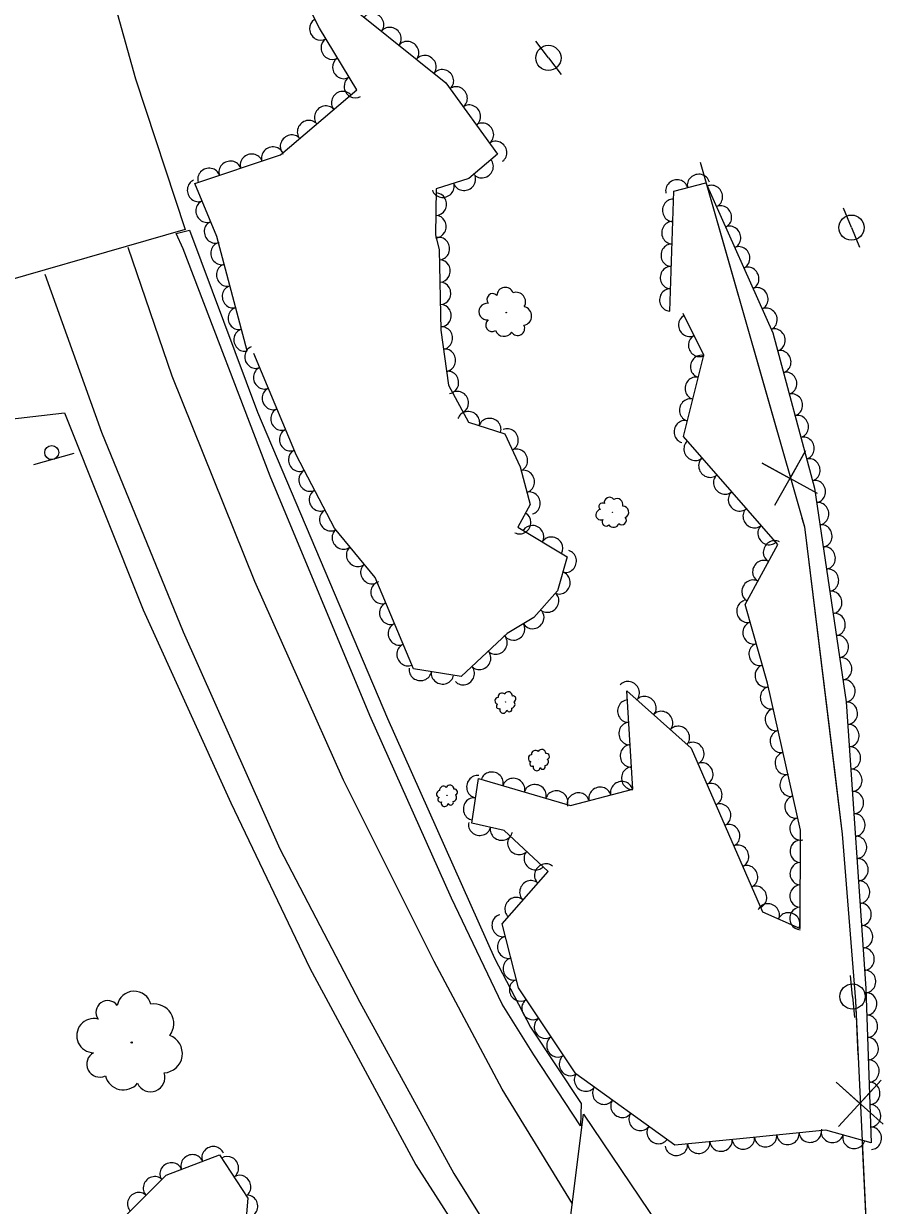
# Model space of a CAD drawing. Extents: x 1722896 to 1754269, y 648279 to 666297.
# Drawn here: x 1740353.2 to 1740507.9, y 650780.4 to 650991.4 of the extents above; entities that cross this region are included whole.
import ezdxf

# ---------------------------------------------------------------- set-up
doc = ezdxf.new("R2010")
doc.units = 0
for name, color, linetype in [('DESIGN - CENTERLINE - Proposed', 7, 'Continuous'), ('DESIGN - CENTERLINE - Proposed Text', 7, 'Continuous'), ('DESIGN - PUBLIC HEARING - Shapes', 7, 'Continuous'), ('DESIGN - SCRATCH - User 1', 7, 'Continuous'), ('SURVEY - CENTERLINE - Preliminary Text', 7, 'Continuous'), ('SURVEY - DTM - Breaklines', 7, 'Continuous'), ('SURVEY - VEGETATION - Features with Text', 7, 'Continuous')]:
    doc.layers.add(name, color=color, linetype=linetype)

msp = doc.modelspace()

# ---------------------------------------------------------------- linework, layer by layer
at = {"layer": 'DESIGN - CENTERLINE - Proposed'}
for points in [[(1740283.96, 651081.72), (1740342.8, 651099.73), (1740347.1, 651079.89), (1740359.29, 651031.28), (1740373.18, 650981.55), (1740382.03, 650954.63), (1740296.86, 650930.12), (1740294.78, 650954.4), (1740288.89, 651022.95), (1740284.47, 651072.33), (1740283.96, 651081.72)], [(1740447.5, 650751.55), (1740453.15, 650796.69), (1740476.44, 650762.11), (1740498.23, 650732.26), (1740516.6, 650709.93), (1740540.15, 650683.97), (1740567.32, 650655.97), (1740597.44, 650629.58), (1740637.98, 650597.76), (1740640.15, 650557.7), (1740607.62, 650581.09), (1740580.94, 650602.11), (1740557.37, 650622.47), (1740538.34, 650639.93), (1740508.51, 650671.05), (1740487.82, 650695.39), (1740470.23, 650716.69), (1740449.26, 650746.05), (1740446.06, 650751.07), (1740447.5, 650751.55)]]:
    msp.add_lwpolyline(points, dxfattribs=at)
at = {"layer": 'DESIGN - CENTERLINE - Proposed Text'}
for points in [[(1740473.97, 650966.66), (1740492.55, 650901.58), (1740499.29, 650846.71), (1740501.65, 650816.94), (1740504.28, 650761.85), (1740505.08, 650723.94)], [(1740473.97, 650966.66), (1740487.7, 650918.58)], [(1740494.91, 650907.53), (1740485.04, 650912.93), (1740489.99, 650910.19), (1740492.74, 650915.13), (1740487.21, 650905.34)], [(1740492.12, 650903.1), (1740492.55, 650901.58), (1740498.02, 650857.09)], [(1740498.02, 650857.09), (1740499.29, 650846.71), (1740501.65, 650816.94), (1740502.11, 650807.28)], [(1740506.61, 650794.88), (1740498.24, 650802.39), (1740502.43, 650798.58), (1740506.24, 650802.77), (1740498.62, 650794.49)], [(1740502.88, 650791.19), (1740504.28, 650761.85), (1740504.64, 650744.83)]]:
    msp.add_lwpolyline(points, dxfattribs=at)
at = {"layer": 'DESIGN - PUBLIC HEARING - Shapes'}
msp.add_line((1740362.17, 650914.63), (1740354.93, 650912.65), dxfattribs=at)
msp.add_circle((1740358.2, 650914.82), 1.25, dxfattribs=at)
at = {"layer": 'DESIGN - SCRATCH - User 1'}
msp.add_lwpolyline([(1740380.4, 650953.92), (1740382.78, 650954.55), (1740394.91, 650922.04), (1740418.15, 650867.34), (1740437.21, 650824.53), (1740443.67, 650812.24), (1740452.71, 650798.62), (1740452.61, 650794.6), (1740444.27, 650807.28), (1740438.59, 650816.33), (1740429.58, 650835.27), (1740415, 650867.88), (1740397.19, 650910.61), (1740381.66, 650951.21), (1740380.4, 650953.92)], dxfattribs=at)
at = {"layer": 'SURVEY - CENTERLINE - Preliminary Text'}
for points in [[(1740451.15, 650780.7), (1740438.63, 650801.15), (1740426.46, 650823.97), (1740410.27, 650856.31), (1740394.48, 650891.78), (1740379.71, 650928.47), (1740371.87, 650951.42)], [(1740356.95, 650946.68), (1740367.08, 650918.48), (1740381.65, 650882.82), (1740398.9, 650844.08), (1740413.22, 650816.69), (1740429.97, 650786.1), (1740445.61, 650760.99), (1740448.2, 650757.14)], [(1740299.84, 650270.34), (1740312.3, 650324.19), (1740319.1, 650359.72), (1740325.52, 650395.49), (1740330.24, 650433.78), (1740336.09, 650478.48), (1740340.04, 650514.14), (1740342.95, 650564.4), (1740344.82, 650605.52), (1740345.57, 650646.07), (1740344.56, 650684.46), (1740342.74, 650716.66), (1740340.41, 650753.89), (1740337.28, 650789.33), (1740334.44, 650827.4), (1740329.96, 650873.86), (1740326.05, 650917.95), (1740360.46, 650921.91), (1740374.51, 650886.74), (1740390.19, 650852.3), (1740404.26, 650822.75), (1740423.19, 650787.63), (1740435.22, 650768.89), (1740447.55, 650751.91)]]:
    msp.add_lwpolyline(points, dxfattribs=at)
at = {"layer": 'SURVEY - DTM - Breaklines'}
for p, q in [((1740446.86, 650985.28), (1740444.59, 650988.26)), ((1740446.86, 650985.28), (1740449.13, 650982.29)), ((1740500.96, 650954.98), (1740499.55, 650958.45)), ((1740500.96, 650954.98), (1740502.37, 650951.5)), ((1740501.15, 650817.7), (1740500.8, 650821.43)), ((1740501.15, 650817.7), (1740501.49, 650813.97))]:
    msp.add_line(p, q, dxfattribs=at)
for centre in [(1740446.86, 650985.28), (1740500.96, 650954.98), (1740501.15, 650817.7)]:
    msp.add_circle(centre, 2.25, dxfattribs=at)
at = {"layer": 'SURVEY - VEGETATION - Features with Text'}
for points in [[(1740407.81, 650997.53), (1740428.56, 650980.83), (1740437.78, 650968.08), (1740432.65, 650963.74), (1740426.83, 650961.88), (1740426.72, 650953.66), (1740427.39, 650951.06), (1740427.68, 650936.7), (1740429.03, 650926.83), (1740432.6, 650920.26), (1740439.09, 650918.18), (1740441.8, 650912.26), (1740443.58, 650905.55), (1740441.39, 650901.47), (1740450.2, 650896.21), (1740448.48, 650890.15), (1740444.23, 650885.34), (1740439.5, 650882.53), (1740431.26, 650874.84), (1740422.77, 650876.18), (1740415.95, 650892.5), (1740408.68, 650901.34), (1740401.91, 650914.29), (1740394.26, 650932.52)], [(1740393.12, 650932.96), (1740387.66, 650953.37), (1740383.77, 650962.88), (1740399.02, 650967.95), (1740412.64, 650979.56), (1740406, 650990.61), (1740403.71, 650995.19)], [(1740468.52, 650940.07), (1740469.22, 650961.47), (1740474.98, 650962.97), (1740486.9, 650936.17), (1740494.35, 650908.45), (1740500.01, 650870.34), (1740503.51, 650819.11), (1740504.47, 650791.6), (1740496.37, 650793.83), (1740481.03, 650792.26), (1740469.44, 650791.15), (1740451.78, 650803.9), (1740441.51, 650819.25), (1740438.59, 650830.68), (1740446.81, 650840.03), (1740438.97, 650847.36), (1740433.18, 650848.67), (1740434.36, 650856.6), (1740450.83, 650851.82), (1740461.9, 650854.72), (1740460.88, 650872.26), (1740472.35, 650862.04), (1740485.06, 650832.83), (1740491.82, 650829.86), (1740491.88, 650847.39), (1740485.98, 650873.63), (1740482, 650887.71), (1740487.83, 650898.39), (1740479.67, 650907.72), (1740470.95, 650917.66), (1740474.61, 650932.18), (1740470.92, 650939.62)], [(1740388.88, 650716.42), (1740376.91, 650720.48), (1740372.17, 650742.22), (1740364.85, 650771.99), (1740378.66, 650785.8), (1740388.15, 650789.46), (1740393.22, 650781.7), (1740392.31, 650771.16), (1740394.52, 650764.11), (1740399.36, 650756.34), (1740404.92, 650735.38), (1740408.29, 650720.91), (1740401.15, 650715.89), (1740388.75, 650717.41)]]:
    msp.add_lwpolyline(points, dxfattribs=at)
for centre, radius in [((1740439.33, 650939.81), 0.0525), ((1740458.33, 650904.12), 0.0327), ((1740439.19, 650870.27), 0.022), ((1740445.15, 650860.01), 0.022), ((1740428.76, 650853.62), 0.022), ((1740372.48, 650809.49), 0.107)]:
    msp.add_circle(centre, radius, dxfattribs=at)
for centre, radius, start, end in [((1740439.16, 650942.81), 1.5, 21.0662, 177.8551), ((1740436.9, 650942.16), 1.03, 43.1824, 221.928), ((1740441.08, 650941.72), 1.71, 330.1189, 107.6432), ((1740435.96, 650939.98), 1.5, 83.203, 276.6227), ((1740442.17, 650939.21), 1.7, 281.0148, 76.8533), ((1740436.8, 650937.57), 1.14, 125.8217, 303.1409), ((1740438.93, 650937.19), 1.62, 201.1088, 327.9544), ((1740441.37, 650936.99), 1.26, 211.2677, 26.2679), ((1740457.77, 650905.9), 0.937, 35.0832, 191.8722), ((1740459.1, 650905.54), 1.07, 344.136, 121.6602), ((1740456.26, 650903.71), 0.935, 97.2201, 290.6398), ((1740456.51, 650905.17), 0.643, 57.1994, 235.945), ((1740460.14, 650904.18), 1.06, 295.0318, 90.8703), ((1740457.14, 650902.38), 0.711, 139.8388, 317.1579), ((1740458.48, 650902.47), 1.01, 215.1258, 341.9715), ((1740459.99, 650902.72), 0.782, 225.2847, 40.285), ((1740437.95, 650870.49), 0.631, 97.7815, 254.5704), ((1740438.58, 650871.17), 0.719, 46.8342, 184.3584), ((1740439.71, 650871.38), 0.714, 357.73, 153.5685), ((1740440.22, 650869.86), 0.679, 277.824, 44.6697), ((1740440.54, 650870.84), 0.527, 287.9829, 102.9832), ((1740438, 650869.51), 0.433, 119.8976, 298.6433), ((1740438.8, 650868.91), 0.629, 159.9183, 353.338), ((1740439.87, 650869.02), 0.479, 202.537, 19.8561), ((1740443.91, 650860.23), 0.631, 97.7815, 254.5704), ((1740444.54, 650860.91), 0.719, 46.8342, 184.3584), ((1740445.67, 650861.12), 0.714, 357.73, 153.5685), ((1740446.19, 650859.6), 0.679, 277.824, 44.6697), ((1740446.51, 650860.57), 0.527, 287.9829, 102.9832), ((1740443.96, 650859.25), 0.433, 119.8976, 298.6433), ((1740444.76, 650858.65), 0.629, 159.9183, 353.338), ((1740445.83, 650858.76), 0.479, 202.537, 19.8561), ((1740427.51, 650853.84), 0.631, 97.7815, 254.5704), ((1740428.14, 650854.52), 0.719, 46.8342, 184.3584), ((1740429.28, 650854.72), 0.714, 357.73, 153.5685), ((1740429.79, 650853.2), 0.679, 277.824, 44.6697), ((1740430.11, 650854.18), 0.527, 287.9829, 102.9832), ((1740427.56, 650852.85), 0.433, 119.8976, 298.6433), ((1740428.36, 650852.26), 0.629, 159.9183, 353.338), ((1740429.43, 650852.37), 0.479, 202.537, 19.8561), ((1740372.93, 650815.59), 3.06, 13.5863, 170.3752), ((1740368.2, 650814.87), 2.1, 35.7024, 214.4481), ((1740376.51, 650812.88), 3.49, 322.639, 100.1632), ((1740365.72, 650810.72), 3.05, 75.7231, 269.1428), ((1740378.06, 650807.52), 3.46, 273.5348, 69.3733), ((1740366.78, 650805.63), 2.32, 118.3418, 295.6609), ((1740370.98, 650804.31), 3.29, 193.6288, 320.4745), ((1740375.86, 650803.24), 2.55, 203.7877, 18.788)]:
    msp.add_arc(centre, radius, start, end, dxfattribs=at)
for centre, major_axis in [((1740415.53, 650991.31), (1.56, -1.25)), ((1740406.13, 650990.4), (-1.03, 1.71)), ((1740418.65, 650988.81), (1.56, -1.25)), ((1740408.19, 650986.97), (-1.03, 1.71)), ((1740421.77, 650986.3), (1.56, -1.25)), ((1740410.24, 650983.54), (-1.03, 1.71)), ((1740424.88, 650983.79), (1.56, -1.25)), ((1740428, 650981.28), (1.56, -1.25)), ((1740412.3, 650980.11), (-1.03, 1.71)), ((1740430.48, 650978.17), (1.17, -1.62)), ((1740410.08, 650977.38), (1.52, 1.3)), ((1740407.04, 650974.79), (1.52, 1.3)), ((1740432.83, 650974.93), (1.17, -1.62)), ((1740403.99, 650972.19), (1.52, 1.3)), ((1740435.17, 650971.69), (1.17, -1.62)), ((1740400.95, 650969.6), (1.52, 1.3)), ((1740397.63, 650967.49), (1.9, 0.63)), ((1740437.52, 650968.45), (1.17, -1.62)), ((1740393.84, 650966.23), (1.9, 0.63)), ((1740386.25, 650963.7), (1.9, 0.63)), ((1740390.04, 650964.96), (1.9, 0.63)), ((1740435.08, 650965.79), (-1.53, -1.29)), ((1740384.3, 650961.59), (-0.76, 1.85)), ((1740431.87, 650963.49), (-1.9, -0.61)), ((1740469.78, 650961.62), (1.94, 0.5)), ((1740473.65, 650962.62), (1.94, 0.5)), ((1740428.06, 650962.27), (-1.9, -0.61)), ((1740426.8, 650959.17), (-0.03, -2)), ((1740476.05, 650960.56), (0.81, -1.83)), ((1740385.82, 650957.89), (-0.76, 1.85)), ((1740469.1, 650958.06), (0.07, 2)), ((1740477.67, 650956.91), (0.81, -1.83)), ((1740426.74, 650955.17), (-0.03, -2)), ((1740387.33, 650954.18), (-0.76, 1.85)), ((1740468.97, 650954.06), (0.07, 2)), ((1740479.3, 650953.25), (0.81, -1.83)), ((1740427.34, 650951.25), (0.5, -1.94)), ((1740388.47, 650950.35), (-0.52, 1.93)), ((1740468.84, 650950.06), (0.07, 2)), ((1740480.92, 650949.6), (0.81, -1.83)), ((1740389.5, 650946.49), (-0.52, 1.93)), ((1740427.46, 650947.25), (0.04, -2)), ((1740468.71, 650946.06), (0.07, 2)), ((1740482.55, 650945.94), (0.81, -1.83)), ((1740390.53, 650942.63), (-0.52, 1.93)), ((1740427.55, 650943.25), (0.04, -2)), ((1740484.18, 650942.29), (0.81, -1.83)), ((1740468.58, 650942.07), (0.07, 2)), ((1740391.57, 650938.76), (-0.52, 1.93)), ((1740427.63, 650939.25), (0.04, -2)), ((1740485.8, 650938.63), (0.81, -1.83)), ((1740471.97, 650937.51), (-0.89, 1.79)), ((1740392.6, 650934.9), (-0.52, 1.93)), ((1740427.88, 650935.27), (0.27, -1.98)), ((1740487.24, 650934.91), (0.52, -1.93)), ((1740394.55, 650931.83), (-0.77, 1.84)), ((1740473.75, 650933.92), (-0.89, 1.79)), ((1740428.42, 650931.3), (0.27, -1.98)), ((1740474.11, 650930.19), (0.49, 1.94)), ((1740488.28, 650931.05), (0.52, -1.93)), ((1740396.1, 650928.14), (-0.77, 1.84)), ((1740428.96, 650927.34), (0.27, -1.98)), ((1740473.13, 650926.31), (0.49, 1.94)), ((1740489.31, 650927.19), (0.52, -1.93)), ((1740397.65, 650924.45), (-0.77, 1.84)), ((1740430.7, 650923.77), (0.96, -1.76)), ((1740490.35, 650923.32), (0.52, -1.93)), ((1740472.15, 650922.43), (0.49, 1.94)), ((1740399.19, 650920.77), (-0.77, 1.84)), ((1740432.61, 650920.26), (1.9, -0.61)), ((1740436.42, 650919.04), (1.9, -0.61)), ((1740491.39, 650919.46), (0.52, -1.93)), ((1740400.74, 650917.08), (-0.77, 1.84)), ((1740439.59, 650917.1), (0.83, -1.82)), ((1740471.17, 650918.56), (0.49, 1.94)), ((1740472.97, 650915.35), (-1.32, 1.5)), ((1740492.43, 650915.6), (0.52, -1.93)), ((1740402.36, 650913.42), (-0.93, 1.77)), ((1740441.25, 650913.46), (0.83, -1.82)), ((1740475.61, 650912.34), (-1.32, 1.5)), ((1740493.47, 650911.73), (0.52, -1.93)), ((1740404.22, 650909.88), (-0.93, 1.77)), ((1740442.49, 650909.67), (0.51, -1.93)), ((1740478.25, 650909.33), (-1.32, 1.5)), ((1740494.44, 650907.86), (0.29, -1.98)), ((1740406.07, 650906.33), (-0.93, 1.77)), ((1740443.52, 650905.8), (0.51, -1.93)), ((1740480.89, 650906.32), (-1.32, 1.5)), ((1740407.92, 650902.79), (-0.93, 1.77)), ((1740483.52, 650903.32), (-1.32, 1.5)), ((1740495.03, 650903.9), (0.29, -1.98)), ((1740441.82, 650902.26), (-0.95, -1.76)), ((1740444.06, 650899.88), (1.72, -1.03)), ((1740495.61, 650899.94), (0.29, -1.98)), ((1740410.18, 650899.51), (-1.27, 1.54)), ((1740447.49, 650897.82), (1.72, -1.03)), ((1740486.16, 650900.31), (-1.32, 1.5)), ((1740412.72, 650896.42), (-1.27, 1.54)), ((1740487.13, 650897.11), (0.96, 1.76)), ((1740496.2, 650895.99), (0.29, -1.98)), ((1740449.97, 650895.39), (-0.55, -1.92)), ((1740485.22, 650893.6), (0.96, 1.76)), ((1740415.26, 650893.33), (-1.27, 1.54)), ((1740496.79, 650892.03), (0.29, -1.98)), ((1740417.07, 650889.81), (-0.77, 1.85)), ((1740448.87, 650891.55), (-0.55, -1.92)), ((1740483.3, 650890.09), (0.96, 1.76)), ((1740446.79, 650888.24), (-1.32, -1.5)), ((1740497.38, 650888.07), (0.29, -1.98)), ((1740418.62, 650886.11), (-0.77, 1.85)), ((1740482.35, 650886.47), (-0.54, 1.92)), ((1740444.11, 650885.27), (-1.72, -1.02)), ((1740497.97, 650884.12), (0.29, -1.98)), ((1740420.16, 650882.42), (-0.77, 1.85)), ((1740440.67, 650883.23), (-1.72, -1.02)), ((1740483.44, 650882.62), (-0.54, 1.92)), ((1740437.57, 650880.74), (-1.46, -1.36)), ((1740498.55, 650880.16), (0.29, -1.98)), ((1740421.7, 650878.73), (-0.77, 1.85)), ((1740434.65, 650878.01), (-1.46, -1.36)), ((1740484.53, 650878.77), (-0.54, 1.92)), ((1740485.62, 650874.93), (-0.54, 1.92)), ((1740499.14, 650876.2), (0.29, -1.98)), ((1740423.99, 650875.99), (-1.98, 0.31)), ((1740427.94, 650875.37), (-1.98, 0.31)), ((1740431.73, 650875.28), (-1.46, -1.36)), ((1740461.16, 650872.01), (1.49, -1.33)), ((1740486.57, 650871.04), (-0.44, 1.95)), ((1740499.73, 650872.25), (0.29, -1.98)), ((1740461.09, 650868.65), (-0.12, 2)), ((1740464.15, 650869.35), (1.49, -1.33)), ((1740500.15, 650868.27), (0.14, -2)), ((1740467.13, 650866.69), (1.49, -1.33)), ((1740487.44, 650867.14), (-0.44, 1.95)), ((1740461.32, 650864.65), (-0.12, 2)), ((1740470.12, 650864.03), (1.49, -1.33)), ((1740500.43, 650864.28), (0.14, -2)), ((1740488.32, 650863.24), (-0.44, 1.95)), ((1740461.56, 650860.66), (-0.12, 2)), ((1740472.75, 650861.11), (0.8, -1.83)), ((1740500.7, 650860.29), (0.14, -2)), ((1740489.2, 650859.33), (-0.44, 1.95)), ((1740436.81, 650855.89), (1.92, -0.56)), ((1740461.79, 650856.67), (-0.12, 2)), ((1740474.35, 650857.45), (0.8, -1.83)), ((1740500.97, 650856.3), (0.14, -2)), ((1740434.15, 650855.16), (0.3, 1.98)), ((1740440.65, 650854.77), (1.92, -0.56)), ((1740444.49, 650853.66), (1.92, -0.56)), ((1740459.92, 650854.2), (1.93, 0.51)), ((1740475.95, 650853.78), (0.8, -1.83)), ((1740490.07, 650855.43), (-0.44, 1.95)), ((1740448.33, 650852.54), (1.92, -0.56)), ((1740452.18, 650852.17), (1.93, 0.51)), ((1740456.05, 650853.19), (1.93, 0.51)), ((1740490.95, 650851.53), (-0.44, 1.95)), ((1740501.24, 650852.31), (0.14, -2)), ((1740433.56, 650851.2), (0.3, 1.98)), ((1740477.54, 650850.11), (0.8, -1.83)), ((1740491.83, 650847.62), (-0.44, 1.95)), ((1740501.51, 650848.32), (0.14, -2)), ((1740434.58, 650848.35), (-1.95, 0.44)), ((1740438.48, 650847.47), (-1.95, 0.44)), ((1740479.14, 650846.44), (0.8, -1.83)), ((1740441.53, 650844.97), (-1.46, 1.37)), ((1740480.73, 650842.77), (0.8, -1.83)), ((1740491.87, 650843.63), (0.01, 2)), ((1740501.79, 650844.33), (0.14, -2)), ((1740444.45, 650842.24), (-1.46, 1.37)), ((1740446.3, 650839.45), (1.32, 1.5)), ((1740482.33, 650839.11), (0.8, -1.83)), ((1740491.86, 650839.63), (0.01, 2)), ((1740502.06, 650840.34), (0.14, -2)), ((1740443.66, 650836.45), (1.32, 1.5)), ((1740483.93, 650835.44), (0.8, -1.83)), ((1740491.84, 650835.63), (0.01, 2)), ((1740502.33, 650836.35), (0.14, -2)), ((1740441.02, 650833.45), (1.32, 1.5)), ((1740486.12, 650832.37), (1.83, -0.81)), ((1740489.78, 650830.76), (1.83, -0.81)), ((1740491.83, 650831.63), (0.01, 2)), ((1740502.6, 650832.36), (0.14, -2)), ((1740438.67, 650830.37), (-0.5, 1.94)), ((1740502.87, 650828.37), (0.14, -2)), ((1740439.66, 650826.5), (-0.5, 1.94)), ((1740503.15, 650824.38), (0.14, -2)), ((1740440.65, 650822.62), (-0.5, 1.94)), ((1740503.42, 650820.38), (0.14, -2)), ((1740441.8, 650818.82), (-1.11, 1.66)), ((1740503.6, 650816.39), (0.07, -2)), ((1740444.02, 650815.5), (-1.11, 1.66)), ((1740446.25, 650812.17), (-1.11, 1.66)), ((1740503.74, 650812.39), (0.07, -2)), ((1740448.47, 650808.85), (-1.11, 1.66)), ((1740503.88, 650808.39), (0.07, -2)), ((1740450.7, 650805.52), (-1.11, 1.66)), ((1740504.02, 650804.4), (0.07, -2)), ((1740453.44, 650802.7), (-1.62, 1.17)), ((1740456.69, 650800.36), (-1.62, 1.17)), ((1740504.16, 650800.4), (0.07, -2)), ((1740459.93, 650798.02), (-1.62, 1.17)), ((1740463.17, 650795.68), (-1.62, 1.17)), ((1740504.3, 650796.4), (0.07, -2)), ((1740466.41, 650793.33), (-1.62, 1.17)), ((1740504.44, 650792.4), (0.07, -2)), ((1740481.65, 650792.33), (-1.99, -0.2)), ((1740485.63, 650792.73), (-1.99, -0.2)), ((1740489.61, 650793.14), (-1.99, -0.2)), ((1740493.59, 650793.54), (-1.99, -0.2)), ((1740497.53, 650793.51), (-1.93, 0.53)), ((1740501.39, 650792.44), (-1.93, 0.53)), ((1740386.98, 650789.01), (1.87, 0.72)), ((1740469.71, 650791.18), (-1.99, -0.19)), ((1740473.69, 650791.56), (-1.99, -0.19)), ((1740477.67, 650791.94), (-1.99, -0.19)), ((1740379.51, 650786.13), (1.87, 0.72)), ((1740383.25, 650787.57), (1.87, 0.72)), ((1740389.65, 650787.17), (1.09, -1.67)), ((1740391.84, 650783.82), (1.09, -1.67)), ((1740376.48, 650783.62), (1.41, 1.41)), ((1740373.65, 650780.79), (1.41, 1.41)), ((1740393.1, 650780.24), (-0.17, -1.99))]:
    msp.add_ellipse(centre, major_axis=major_axis, ratio=0.940188, start_param=0, end_param=3.141593, dxfattribs=at)

doc.saveas('drawing.dxf')
